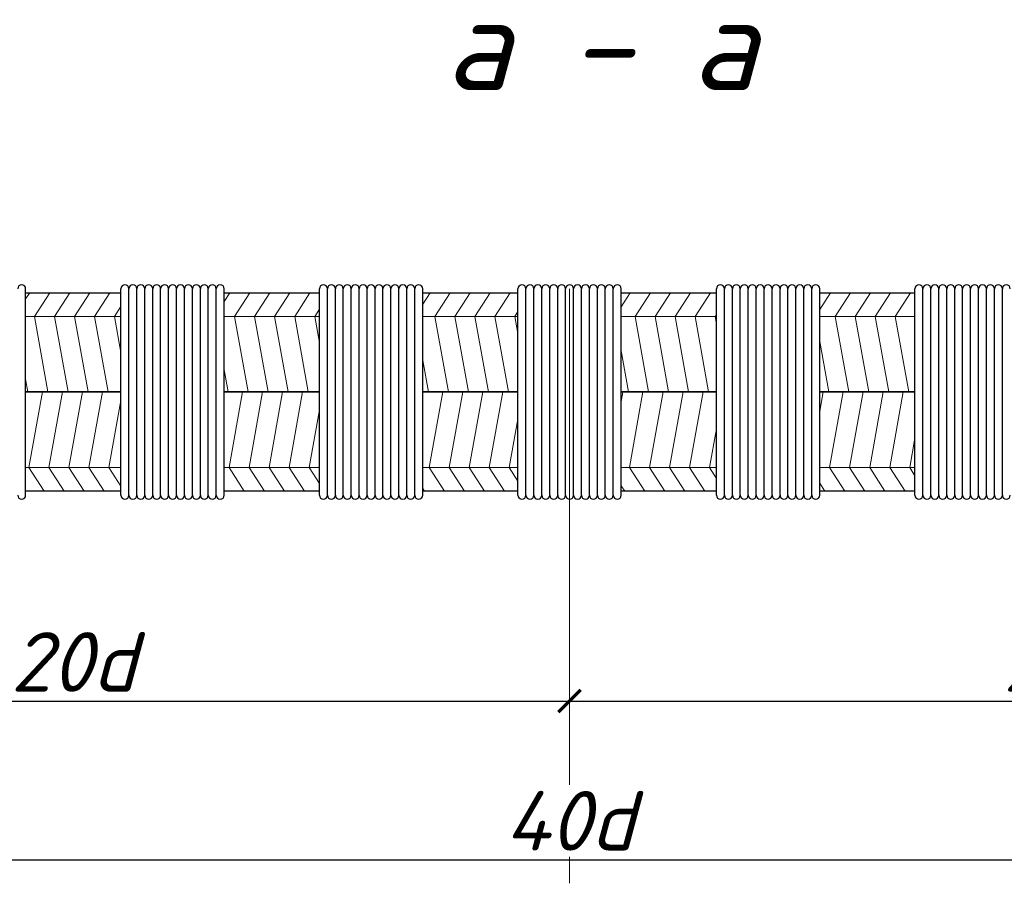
# Model space of a CAD drawing. Header units: millimetres. Extents: x -33345 to 4712671, y -3392 to 121473.
# Tile 546 of 656: x 2782691 to 2785558, y 54855 to 57369. Entities that reach past the tile are written whole.
import ezdxf

# ---------------------------------------------------------------- set-up
doc = ezdxf.new("R2010")
doc.units = ezdxf.units.MM
doc.linetypes.add('ACAD_ISO04W100', pattern=[30, 24, -3, 0, -3])
doc.layers.add('размеры КЖ', color=7, linetype='Continuous')
doc.layers.add('Размеры1', color=252, linetype='Continuous', lineweight=15)
doc.styles.add('GOST 2.304', font='isocpeui.ttf')
doc.styles.add('ISOCPEUR', font='isocpeui.ttf', dxfattribs={"height": 300})
doc.dimstyles.new('SPDS$0', dxfattribs={"dimscale": 100, "dimtxt": 2.5, "dimasz": 1.5, "dimexe": 2, "dimexo": 0.625, "dimtad": 1, "dimdec": 0, "dimtxsty": 'GOST 2.304', "dimblk": '*U113', "dimcen": 0, "dimdle": 2, "dimclre": 256, "dimaunit": 1, "dimazin": 0, "dimtfac": 1, "dimtdec": 0, "dimtmove": 1, "dimatfit": 3, "dimfxl": 0.18, "dimtfill": 1, "dimtolj": 1, "dimtzin": 0, "dimlwe": -1, "dimarcsym": 0})

# ---------------------------------------------------------------- blocks, each defined once
blk = doc.blocks.new('_ArchTick')
at = {"color": 0, "linetype": 'ByBlock', "const_width": 0.15}
blk.add_lwpolyline([(-0.5, -0.5), (0.5, 0.5)], dxfattribs=at)
blk = doc.blocks.new('*D311')
at = {"layer": 'Defpoints', "color": 0, "ltscale": 100, "transparency": 16777216}
for p in [(-49995572.3, 22682003.4), (-49990572.3, 22682003.4), (-49990572.3, 22680947)]:
    blk.add_point(p, dxfattribs=at)
at = {"layer": 'Размеры1', "ltscale": 100, "transparency": 16777216}
for p, q in [((-49995572.3, 22681956.5), (-49995572.3, 22680797)), ((-49990572.3, 22681956.5), (-49990572.3, 22680797))]:
    blk.add_line(p, q, dxfattribs=at)
at = {"layer": 'Размеры1', "color": 0, "lineweight": -2, "ltscale": 100, "transparency": 16777216}
blk.add_line((-49995722.3, 22680947), (-49990422.3, 22680947), dxfattribs=at)
at = {"layer": 'Размеры1', "color": 0, "lineweight": -2, "ltscale": 100, "transparency": 16777216, "xscale": 112.5, "yscale": 112.5, "zscale": 112.5, "rotation": 180}
blk.add_blockref('_ArchTick', (-49995572.3, 22680947), dxfattribs=at)
at = {"layer": 'Размеры1', "color": 0, "lineweight": -2, "ltscale": 100, "transparency": 16777216, "xscale": 112.5, "yscale": 112.5, "zscale": 112.5}
blk.add_blockref('_ArchTick', (-49990572.3, 22680947), dxfattribs=at)
at = {"layer": 'Размеры1', "color": 0, "lineweight": 0, "ltscale": 100, "transparency": 16777216, "insert": (-49993072.3, 22681143.9), "char_height": 300, "attachment_point": 5, "style": 'ISOCPEUR', "bg_fill": 3, "box_fill_scale": 1.1, "bg_fill_color": 256, "bg_fill_true_color": 13158600, "bg_fill_transparency": 0}
blk.add_mtext('\\A1;2{\\fISOCPEUR|b0|i1|c186|p34;0d}', dxfattribs=at)
blk = doc.blocks.new('*U113')
at = {"color": 0, "linetype": 'ByBlock', "const_width": 0.15}
blk.add_lwpolyline([(-0.5, -0.5), (0.5, 0.5)], dxfattribs=at)
blk = doc.blocks.new('*D312')
at = {"layer": 'Defpoints', "color": 0, "ltscale": 100, "transparency": 16777216}
for p in [(-49985572.3, 22681703.4), (-49995572.3, 22681203.4), (-49985572.3, 22680147)]:
    blk.add_point(p, dxfattribs=at)
at = {"layer": 'Размеры1', "ltscale": 100, "transparency": 16777216}
for p, q in [((-49985572.3, 22681656.5), (-49985572.3, 22679997)), ((-49995572.3, 22681156.5), (-49995572.3, 22679997))]:
    blk.add_line(p, q, dxfattribs=at)
at = {"layer": 'Размеры1', "color": 0, "lineweight": -2, "ltscale": 100, "transparency": 16777216}
blk.add_line((-49995722.3, 22680147), (-49985422.3, 22680147), dxfattribs=at)
at = {"layer": 'Размеры1', "color": 0, "lineweight": -2, "ltscale": 100, "transparency": 16777216, "xscale": 112.5, "yscale": 112.5, "zscale": 112.5, "rotation": 180}
blk.add_blockref('_ArchTick', (-49995572.3, 22680147), dxfattribs=at)
at = {"layer": 'Размеры1', "color": 0, "lineweight": -2, "ltscale": 100, "transparency": 16777216, "xscale": 112.5, "yscale": 112.5, "zscale": 112.5}
blk.add_blockref('_ArchTick', (-49985572.3, 22680147), dxfattribs=at)
at = {"layer": 'Размеры1', "color": 0, "lineweight": 0, "ltscale": 100, "transparency": 16777216, "insert": (-49990572.3, 22680343.9), "char_height": 300, "attachment_point": 5, "style": 'ISOCPEUR', "bg_fill": 3, "box_fill_scale": 1.1, "bg_fill_color": 256, "bg_fill_true_color": 13158600, "bg_fill_transparency": 0}
blk.add_mtext('\\A1;40d', dxfattribs=at)
blk = doc.blocks.new('*D313')
at = {"layer": 'Defpoints', "color": 0, "ltscale": 100, "transparency": 16777216}
for p in [(-49990572.3, 22682003.4), (-49985572.3, 22682003.4), (-49985572.3, 22680947)]:
    blk.add_point(p, dxfattribs=at)
at = {"layer": 'Размеры1', "ltscale": 100, "transparency": 16777216}
for p, q in [((-49990572.3, 22681956.5), (-49990572.3, 22680797)), ((-49985572.3, 22681956.5), (-49985572.3, 22680797))]:
    blk.add_line(p, q, dxfattribs=at)
at = {"layer": 'Размеры1', "color": 0, "lineweight": -2, "ltscale": 100, "transparency": 16777216}
blk.add_line((-49990722.3, 22680947), (-49985422.3, 22680947), dxfattribs=at)
at = {"layer": 'Размеры1', "color": 0, "lineweight": -2, "ltscale": 100, "transparency": 16777216, "xscale": 112.5, "yscale": 112.5, "zscale": 112.5, "rotation": 180}
blk.add_blockref('_ArchTick', (-49990572.3, 22680947), dxfattribs=at)
at = {"layer": 'Размеры1', "color": 0, "lineweight": -2, "ltscale": 100, "transparency": 16777216, "xscale": 112.5, "yscale": 112.5, "zscale": 112.5}
blk.add_blockref('_ArchTick', (-49985572.3, 22680947), dxfattribs=at)
at = {"layer": 'Размеры1', "color": 0, "lineweight": 0, "ltscale": 100, "transparency": 16777216, "insert": (-49988072.3, 22681143.9), "char_height": 300, "attachment_point": 5, "style": 'ISOCPEUR', "bg_fill": 3, "box_fill_scale": 1.1, "bg_fill_color": 256, "bg_fill_true_color": 13158600, "bg_fill_transparency": 0}
blk.add_mtext('\\A1;2{\\fISOCPEUR|b0|i1|c186|p34;0d}', dxfattribs=at)
blk = doc.blocks.new('jsd')
at = {"color": 250, "ltscale": 15}
for p, q in [((-49993312.3, 22683003.4), (-49993312.3, 22683023.4)), ((-49992312.3, 22683003.4), (-49992312.3, 22683023.4)), ((-49991312.3, 22683003.4), (-49991312.3, 22683023.4)), ((-49990312.3, 22683003.4), (-49990312.3, 22683023.4)), ((-49989312.3, 22683003.4), (-49989312.3, 22683023.4))]:
    blk.add_line(p, q, dxfattribs=at)
at = {"color": 250, "linetype": 'ACAD_ISO04W100', "lineweight": 9, "ltscale": 60}
blk.add_line((-49990572.3, 22680028.9), (-49990572.3, 22683023.4), dxfattribs=at)
at = {"color": 250, "ltscale": 15}
for centre in [(-49993332.3, 22683023.4), (-49992812.3, 22683023.4), (-49992772.3, 22683023.4), (-49992732.3, 22683023.4), (-49992692.3, 22683023.4), (-49992652.3, 22683023.4), (-49992612.3, 22683023.4), (-49992572.3, 22683023.4), (-49992532.3, 22683023.4), (-49992492.3, 22683023.4), (-49992452.3, 22683023.4), (-49992412.3, 22683023.4), (-49992372.3, 22683023.4), (-49992332.3, 22683023.4), (-49991812.3, 22683023.4), (-49991772.3, 22683023.4), (-49991732.3, 22683023.4), (-49991692.3, 22683023.4), (-49991652.3, 22683023.4), (-49991612.3, 22683023.4), (-49991572.3, 22683023.4), (-49991532.3, 22683023.4), (-49991492.3, 22683023.4), (-49991452.3, 22683023.4), (-49991412.3, 22683023.4), (-49991372.3, 22683023.4), (-49991332.3, 22683023.4), (-49990812.3, 22683023.4), (-49990772.3, 22683023.4), (-49990732.3, 22683023.4), (-49990692.3, 22683023.4), (-49990652.3, 22683023.4), (-49990612.3, 22683023.4), (-49990572.3, 22683023.4), (-49990532.3, 22683023.4), (-49990492.3, 22683023.4), (-49990452.3, 22683023.4), (-49990412.3, 22683023.4), (-49990372.3, 22683023.4), (-49990332.3, 22683023.4), (-49989812.3, 22683023.4), (-49989772.3, 22683023.4), (-49989732.3, 22683023.4), (-49989692.3, 22683023.4), (-49989652.3, 22683023.4), (-49989612.3, 22683023.4), (-49989572.3, 22683023.4), (-49989532.3, 22683023.4), (-49989492.3, 22683023.4), (-49989452.3, 22683023.4), (-49989412.3, 22683023.4), (-49989372.3, 22683023.4), (-49989332.3, 22683023.4), (-49988812.3, 22683023.4), (-49988772.3, 22683023.4), (-49988732.3, 22683023.4), (-49988692.3, 22683023.4), (-49988652.3, 22683023.4), (-49988612.3, 22683023.4), (-49988572.3, 22683023.4), (-49988532.3, 22683023.4), (-49988492.3, 22683023.4), (-49988452.3, 22683023.4), (-49988412.3, 22683023.4), (-49988372.3, 22683023.4)]:
    blk.add_arc(centre, 20, 0, 180, dxfattribs=at)
at = {"layer": 'размеры КЖ', "color": 250, "lineweight": 30}
for p, q in [((-49993312.3, 22683003.4), (-49992832.3, 22683003.4)), ((-49992312.3, 22683003.4), (-49991832.3, 22683003.4)), ((-49991312.3, 22683003.4), (-49990832.3, 22683003.4)), ((-49990312.3, 22683003.4), (-49989832.3, 22683003.4)), ((-49989312.3, 22683003.4), (-49988832.3, 22683003.4)), ((-49993312.3, 22682503.4), (-49992832.3, 22682503.4)), ((-49992832.3, 22682503.4), (-49993312.3, 22682503.4)), ((-49992312.3, 22682503.4), (-49991832.3, 22682503.4)), ((-49991832.3, 22682503.4), (-49992312.3, 22682503.4)), ((-49991312.3, 22682503.4), (-49990832.3, 22682503.4)), ((-49990832.3, 22682503.4), (-49991312.3, 22682503.4)), ((-49990312.3, 22682503.4), (-49989832.3, 22682503.4)), ((-49989832.3, 22682503.4), (-49990312.3, 22682503.4)), ((-49989312.3, 22682503.4), (-49988832.3, 22682503.4)), ((-49988832.3, 22682503.4), (-49989312.3, 22682503.4)), ((-49992832.3, 22682003.4), (-49993312.3, 22682003.4)), ((-49991832.3, 22682003.4), (-49992312.3, 22682003.4)), ((-49990832.3, 22682003.4), (-49991312.3, 22682003.4)), ((-49989832.3, 22682003.4), (-49990312.3, 22682003.4)), ((-49988832.3, 22682003.4), (-49989312.3, 22682003.4))]:
    blk.add_line(p, q, dxfattribs=at)
at = {"layer": 'размеры КЖ', "color": 250, "lineweight": 15}
for p, q in [((-49993312.3, 22682972), (-49993291.9, 22683003.4)), ((-49993268.2, 22682884.3), (-49993191.1, 22683003.4)), ((-49993167.4, 22682884.3), (-49993090.2, 22683003.4)), ((-49993066.5, 22682884.3), (-49992989.4, 22683003.4)), ((-49992965.7, 22682884.3), (-49992888.5, 22683003.4)), ((-49992312.3, 22682958.8), (-49992283.4, 22683003.4)), ((-49992259.7, 22682884.3), (-49992182.6, 22683003.4)), ((-49992158.8, 22682884.3), (-49992081.7, 22683003.4)), ((-49992058, 22682884.3), (-49991980.9, 22683003.4)), ((-49991957.1, 22682884.3), (-49991880, 22683003.4)), ((-49991312.3, 22682945.6), (-49991274.9, 22683003.4)), ((-49991251.2, 22682884.3), (-49991174, 22683003.4)), ((-49991150.3, 22682884.3), (-49991073.2, 22683003.4)), ((-49991049.5, 22682884.3), (-49990972.3, 22683003.4)), ((-49990948.6, 22682884.3), (-49990871.5, 22683003.4)), ((-49990312.3, 22682932.4), (-49990266.4, 22683003.4)), ((-49990242.6, 22682884.3), (-49990165.5, 22683003.4)), ((-49990141.8, 22682884.3), (-49990064.7, 22683003.4)), ((-49990040.9, 22682884.3), (-49989963.8, 22683003.4)), ((-49989940.1, 22682884.3), (-49989862.9, 22683003.4)), ((-49989312.3, 22682919.3), (-49989257.8, 22683003.4)), ((-49989234.1, 22682884.3), (-49989157, 22683003.4)), ((-49989133.2, 22682884.3), (-49989056.1, 22683003.4)), ((-49989032.4, 22682884.3), (-49988955.3, 22683003.4)), ((-49988931.5, 22682884.3), (-49988854.4, 22683003.4)), ((-49992864.8, 22682884.3), (-49992832.3, 22682934.5)), ((-49992832.3, 22682884.3), (-49993312.3, 22682884.3)), ((-49993268.2, 22682884.3), (-49993199.9, 22682503.4)), ((-49993167.4, 22682884.3), (-49993099, 22682503.4)), ((-49993066.5, 22682884.3), (-49992998.2, 22682503.4)), ((-49992965.7, 22682884.3), (-49992897.3, 22682503.4)), ((-49992864.8, 22682884.3), (-49992832.3, 22682703)), ((-49991832.3, 22682884.3), (-49992312.3, 22682884.3)), ((-49992259.7, 22682884.3), (-49992191.3, 22682503.4)), ((-49992158.8, 22682884.3), (-49992090.5, 22682503.4)), ((-49992058, 22682884.3), (-49991989.6, 22682503.4)), ((-49991957.1, 22682884.3), (-49991888.8, 22682503.4)), ((-49991856.3, 22682884.3), (-49991832.3, 22682921.3)), ((-49991856.3, 22682884.3), (-49991832.3, 22682750.5)), ((-49990832.3, 22682884.3), (-49991312.3, 22682884.3)), ((-49991251.2, 22682884.3), (-49991182.8, 22682503.4)), ((-49991150.3, 22682884.3), (-49991082, 22682503.4)), ((-49991049.5, 22682884.3), (-49990981.1, 22682503.4)), ((-49990948.6, 22682884.3), (-49990880.3, 22682503.4)), ((-49990847.7, 22682884.3), (-49990832.3, 22682908.1)), ((-49990847.7, 22682884.3), (-49990832.3, 22682798.1)), ((-49989832.3, 22682884.3), (-49990312.3, 22682884.3)), ((-49990242.6, 22682884.3), (-49990174.3, 22682503.4)), ((-49990141.8, 22682884.3), (-49990073.4, 22682503.4)), ((-49990040.9, 22682884.3), (-49989972.6, 22682503.4)), ((-49989940.1, 22682884.3), (-49989871.7, 22682503.4)), ((-49989839.2, 22682884.3), (-49989832.3, 22682895)), ((-49989839.2, 22682884.3), (-49989832.3, 22682845.6)), ((-49988832.3, 22682884.3), (-49989312.3, 22682884.3)), ((-49989234.1, 22682884.3), (-49989165.8, 22682503.4)), ((-49989133.2, 22682884.3), (-49989064.9, 22682503.4)), ((-49989032.4, 22682884.3), (-49988964, 22682503.4)), ((-49988931.5, 22682884.3), (-49988863.2, 22682503.4)), ((-49989312.3, 22682757.9), (-49989266.6, 22682503.4)), ((-49990312.3, 22682710.4), (-49990275.1, 22682503.4)), ((-49991312.3, 22682662.8), (-49991283.7, 22682503.4)), ((-49992312.3, 22682615.3), (-49992292.2, 22682503.4)), ((-49993312.3, 22682567.7), (-49993300.7, 22682503.4)), ((-49993296.4, 22682122.4), (-49993228.1, 22682503.4)), ((-49993195.6, 22682122.4), (-49993127.3, 22682503.4)), ((-49993094.7, 22682122.4), (-49993026.4, 22682503.4)), ((-49992993.9, 22682122.4), (-49992925.5, 22682503.4)), ((-49992287.9, 22682122.4), (-49992219.6, 22682503.4)), ((-49992187.1, 22682122.4), (-49992118.7, 22682503.4)), ((-49992086.2, 22682122.4), (-49992017.9, 22682503.4)), ((-49991985.4, 22682122.4), (-49991917, 22682503.4)), ((-49991312.3, 22682501.3), (-49991311.9, 22682503.4)), ((-49991279.4, 22682122.4), (-49991211, 22682503.4)), ((-49991178.5, 22682122.4), (-49991110.2, 22682503.4)), ((-49991077.7, 22682122.4), (-49991009.3, 22682503.4)), ((-49990976.8, 22682122.4), (-49990908.5, 22682503.4)), ((-49990312.3, 22682453.7), (-49990303.4, 22682503.4)), ((-49990270.9, 22682122.4), (-49990202.5, 22682503.4)), ((-49990170, 22682122.4), (-49990101.7, 22682503.4)), ((-49990069.2, 22682122.4), (-49990000.8, 22682503.4)), ((-49989968.3, 22682122.4), (-49989900, 22682503.4)), ((-49989312.3, 22682406.2), (-49989294.8, 22682503.4)), ((-49989262.3, 22682122.4), (-49989194, 22682503.4)), ((-49989161.5, 22682122.4), (-49989093.1, 22682503.4)), ((-49989060.6, 22682122.4), (-49988992.3, 22682503.4)), ((-49988959.8, 22682122.4), (-49988891.4, 22682503.4)), ((-49992893, 22682122.4), (-49992832.3, 22682461.1)), ((-49991884.5, 22682122.4), (-49991832.3, 22682413.5)), ((-49990876, 22682122.4), (-49990832.3, 22682366)), ((-49989867.4, 22682122.4), (-49989832.3, 22682318.5)), ((-49988858.9, 22682122.4), (-49988832.3, 22682270.9)), ((-49992832.3, 22682122.4), (-49993312.3, 22682122.4)), ((-49993296.4, 22682122.4), (-49993219.3, 22682003.4)), ((-49993195.6, 22682122.4), (-49993118.5, 22682003.4)), ((-49993094.7, 22682122.4), (-49993017.6, 22682003.4)), ((-49992993.9, 22682122.4), (-49992916.8, 22682003.4)), ((-49992893, 22682122.4), (-49992832.3, 22682028.6)), ((-49991832.3, 22682122.4), (-49992312.3, 22682122.4)), ((-49992287.9, 22682122.4), (-49992210.8, 22682003.4)), ((-49992187.1, 22682122.4), (-49992109.9, 22682003.4)), ((-49992086.2, 22682122.4), (-49992009.1, 22682003.4)), ((-49991985.4, 22682122.4), (-49991908.2, 22682003.4)), ((-49991884.5, 22682122.4), (-49991832.3, 22682041.8)), ((-49990832.3, 22682122.4), (-49991312.3, 22682122.4)), ((-49991279.4, 22682122.4), (-49991202.3, 22682003.4)), ((-49991178.5, 22682122.4), (-49991101.4, 22682003.4)), ((-49991077.7, 22682122.4), (-49991000.6, 22682003.4)), ((-49990976.8, 22682122.4), (-49990899.7, 22682003.4)), ((-49990876, 22682122.4), (-49990832.3, 22682055)), ((-49989832.3, 22682122.4), (-49990312.3, 22682122.4)), ((-49990270.9, 22682122.4), (-49990193.7, 22682003.4)), ((-49990170, 22682122.4), (-49990092.9, 22682003.4)), ((-49990069.2, 22682122.4), (-49989992, 22682003.4)), ((-49989968.3, 22682122.4), (-49989891.2, 22682003.4)), ((-49989867.4, 22682122.4), (-49989832.3, 22682068.1)), ((-49988832.3, 22682122.4), (-49989312.3, 22682122.4)), ((-49989262.3, 22682122.4), (-49989185.2, 22682003.4)), ((-49989161.5, 22682122.4), (-49989084.4, 22682003.4)), ((-49989060.6, 22682122.4), (-49988983.5, 22682003.4)), ((-49988959.8, 22682122.4), (-49988882.6, 22682003.4)), ((-49988858.9, 22682122.4), (-49988832.3, 22682081.3)), ((-49990312.3, 22682030.7), (-49990294.6, 22682003.4)), ((-49989312.3, 22682043.8), (-49989286.1, 22682003.4)), ((-49992312.3, 22682004.3), (-49992311.7, 22682003.4)), ((-49991312.3, 22682017.5), (-49991303.1, 22682003.4))]:
    blk.add_line(p, q, dxfattribs=at)
at = {"color": 250, "linetype": 'Continuous', "lineweight": 0, "ltscale": 100, "style": 'ISOCPEUR'}
blk.add_text('а - а', height=466.67, dxfattribs=at).set_placement((-49991201.5, 22684023.9))
at = {"layer": 'Размеры1', "color": 250, "lineweight": 0, "ltscale": 100}
dim = blk.add_linear_dim(base=(-49990572.3, 22680947), p1=(-49995572.3, 22682003.4), p2=(-49990572.3, 22682003.4), text='2{\\fISOCPEUR|b0|i1|c186|p34;0d}', dimstyle='SPDS$0', override={"dimscale": 75, "dimlfac": 1, "dimtxsty": 'ISOCPEUR', "dimblk1": 'ArchTick', "dimblk2": 'ArchTick', "dimsah": 1, "dimtolj": 1}, dxfattribs=at)
dim.commit()
dim.dimension.update_dxf_attribs({"geometry": '*D311', "text_midpoint": (-49993072.3, 22681143.9)})
at = {"color": 250, "ltscale": 15}
for p, q in [((-49993312.3, 22681983.4), (-49993312.3, 22683023.4)), ((-49992832.3, 22681983.4), (-49992832.3, 22683023.4)), ((-49992792.3, 22681983.4), (-49992792.3, 22683023.4)), ((-49992792.3, 22681983.4), (-49992792.3, 22683023.4)), ((-49992752.3, 22681983.4), (-49992752.3, 22683023.4)), ((-49992752.3, 22681983.4), (-49992752.3, 22683023.4)), ((-49992712.3, 22681983.4), (-49992712.3, 22683023.4)), ((-49992712.3, 22681983.4), (-49992712.3, 22683023.4)), ((-49992672.3, 22681983.4), (-49992672.3, 22683023.4)), ((-49992672.3, 22681983.4), (-49992672.3, 22683023.4)), ((-49992632.3, 22681983.4), (-49992632.3, 22683023.4)), ((-49992632.3, 22681983.4), (-49992632.3, 22683023.4)), ((-49992592.3, 22681983.4), (-49992592.3, 22683023.4)), ((-49992592.3, 22681983.4), (-49992592.3, 22683023.4)), ((-49992552.3, 22681983.4), (-49992552.3, 22683023.4)), ((-49992552.3, 22681983.4), (-49992552.3, 22683023.4)), ((-49992512.3, 22681983.4), (-49992512.3, 22683023.4)), ((-49992512.3, 22681983.4), (-49992512.3, 22683023.4)), ((-49992472.3, 22681983.4), (-49992472.3, 22683023.4)), ((-49992472.3, 22681983.4), (-49992472.3, 22683023.4)), ((-49992432.3, 22681983.4), (-49992432.3, 22683023.4)), ((-49992432.3, 22681983.4), (-49992432.3, 22683023.4)), ((-49992392.3, 22681983.4), (-49992392.3, 22683023.4)), ((-49992392.3, 22681983.4), (-49992392.3, 22683023.4)), ((-49992352.3, 22681983.4), (-49992352.3, 22683023.4)), ((-49992352.3, 22681983.4), (-49992352.3, 22683023.4)), ((-49992312.3, 22681983.4), (-49992312.3, 22683023.4)), ((-49991832.3, 22681983.4), (-49991832.3, 22683023.4)), ((-49991792.3, 22681983.4), (-49991792.3, 22683023.4)), ((-49991792.3, 22681983.4), (-49991792.3, 22683023.4)), ((-49991752.3, 22681983.4), (-49991752.3, 22683023.4)), ((-49991752.3, 22681983.4), (-49991752.3, 22683023.4)), ((-49991712.3, 22681983.4), (-49991712.3, 22683023.4)), ((-49991712.3, 22681983.4), (-49991712.3, 22683023.4)), ((-49991672.3, 22681983.4), (-49991672.3, 22683023.4)), ((-49991672.3, 22681983.4), (-49991672.3, 22683023.4)), ((-49991632.3, 22681983.4), (-49991632.3, 22683023.4)), ((-49991632.3, 22681983.4), (-49991632.3, 22683023.4)), ((-49991592.3, 22681983.4), (-49991592.3, 22683023.4)), ((-49991592.3, 22681983.4), (-49991592.3, 22683023.4)), ((-49991552.3, 22681983.4), (-49991552.3, 22683023.4)), ((-49991552.3, 22681983.4), (-49991552.3, 22683023.4)), ((-49991512.3, 22681983.4), (-49991512.3, 22683023.4)), ((-49991512.3, 22681983.4), (-49991512.3, 22683023.4)), ((-49991472.3, 22681983.4), (-49991472.3, 22683023.4)), ((-49991472.3, 22681983.4), (-49991472.3, 22683023.4)), ((-49991432.3, 22681983.4), (-49991432.3, 22683023.4)), ((-49991432.3, 22681983.4), (-49991432.3, 22683023.4)), ((-49991392.3, 22681983.4), (-49991392.3, 22683023.4)), ((-49991392.3, 22681983.4), (-49991392.3, 22683023.4)), ((-49991352.3, 22681983.4), (-49991352.3, 22683023.4)), ((-49991352.3, 22681983.4), (-49991352.3, 22683023.4)), ((-49991312.3, 22681983.4), (-49991312.3, 22683023.4)), ((-49990832.3, 22681983.4), (-49990832.3, 22683023.4)), ((-49990792.3, 22681983.4), (-49990792.3, 22683023.4)), ((-49990792.3, 22681983.4), (-49990792.3, 22683023.4)), ((-49990752.3, 22681983.4), (-49990752.3, 22683023.4)), ((-49990752.3, 22681983.4), (-49990752.3, 22683023.4))]:
    blk.add_line(p, q, dxfattribs=at)
for centre in [(-49993332.3, 22681983.4), (-49992812.3, 22681983.4), (-49992772.3, 22681983.4), (-49992732.3, 22681983.4), (-49992692.3, 22681983.4), (-49992652.3, 22681983.4), (-49992612.3, 22681983.4), (-49992572.3, 22681983.4), (-49992532.3, 22681983.4), (-49992492.3, 22681983.4), (-49992452.3, 22681983.4), (-49992412.3, 22681983.4), (-49992372.3, 22681983.4), (-49992332.3, 22681983.4), (-49991812.3, 22681983.4), (-49991772.3, 22681983.4), (-49991732.3, 22681983.4), (-49991692.3, 22681983.4), (-49991652.3, 22681983.4), (-49991612.3, 22681983.4), (-49991572.3, 22681983.4), (-49991532.3, 22681983.4), (-49991492.3, 22681983.4), (-49991452.3, 22681983.4), (-49991412.3, 22681983.4), (-49991372.3, 22681983.4), (-49991332.3, 22681983.4), (-49990812.3, 22681983.4), (-49990772.3, 22681983.4)]:
    blk.add_arc(centre, 20, 180, 0, dxfattribs=at)
at = {"layer": 'Размеры1', "color": 250, "lineweight": 0, "ltscale": 100}
dim = blk.add_linear_dim(base=(-49985572.3, 22680147), p1=(-49995572.3, 22681203.4), p2=(-49985572.3, 22681703.4), text='40d', dimstyle='SPDS$0', override={"dimscale": 75, "dimlfac": 1, "dimtxsty": 'ISOCPEUR', "dimblk1": 'ArchTick', "dimblk2": 'ArchTick', "dimsah": 1, "dimtolj": 1}, dxfattribs=at)
dim.commit()
dim.dimension.update_dxf_attribs({"geometry": '*D312', "text_midpoint": (-49990572.3, 22680343.9)})
dim = blk.add_linear_dim(base=(-49985572.3, 22680947), p1=(-49990572.3, 22682003.4), p2=(-49985572.3, 22682003.4), text='2{\\fISOCPEUR|b0|i1|c186|p34;0d}', dimstyle='SPDS$0', override={"dimscale": 75, "dimlfac": 1, "dimtxsty": 'ISOCPEUR', "dimblk1": 'ArchTick', "dimblk2": 'ArchTick', "dimsah": 1, "dimtolj": 1}, dxfattribs=at)
dim.commit()
dim.dimension.update_dxf_attribs({"geometry": '*D313', "text_midpoint": (-49988072.3, 22681143.9)})
at = {"color": 250, "ltscale": 15}
for p, q in [((-49990712.3, 22681983.4), (-49990712.3, 22683023.4)), ((-49990712.3, 22681983.4), (-49990712.3, 22683023.4)), ((-49990672.3, 22681983.4), (-49990672.3, 22683023.4)), ((-49990672.3, 22681983.4), (-49990672.3, 22683023.4)), ((-49990632.3, 22681983.4), (-49990632.3, 22683023.4)), ((-49990632.3, 22681983.4), (-49990632.3, 22683023.4)), ((-49990592.3, 22681983.4), (-49990592.3, 22683023.4)), ((-49990592.3, 22681983.4), (-49990592.3, 22683023.4)), ((-49990552.3, 22681983.4), (-49990552.3, 22683023.4)), ((-49990552.3, 22681983.4), (-49990552.3, 22683023.4)), ((-49990512.3, 22681983.4), (-49990512.3, 22683023.4)), ((-49990512.3, 22681983.4), (-49990512.3, 22683023.4)), ((-49990472.3, 22681983.4), (-49990472.3, 22683023.4)), ((-49990472.3, 22681983.4), (-49990472.3, 22683023.4)), ((-49990432.3, 22681983.4), (-49990432.3, 22683023.4)), ((-49990432.3, 22681983.4), (-49990432.3, 22683023.4)), ((-49990392.3, 22681983.4), (-49990392.3, 22683023.4)), ((-49990392.3, 22681983.4), (-49990392.3, 22683023.4)), ((-49990352.3, 22681983.4), (-49990352.3, 22683023.4)), ((-49990352.3, 22681983.4), (-49990352.3, 22683023.4)), ((-49990312.3, 22681983.4), (-49990312.3, 22683023.4)), ((-49989832.3, 22681983.4), (-49989832.3, 22683023.4)), ((-49989792.3, 22681983.4), (-49989792.3, 22683023.4)), ((-49989792.3, 22681983.4), (-49989792.3, 22683023.4)), ((-49989752.3, 22681983.4), (-49989752.3, 22683023.4)), ((-49989752.3, 22681983.4), (-49989752.3, 22683023.4)), ((-49989712.3, 22681983.4), (-49989712.3, 22683023.4)), ((-49989712.3, 22681983.4), (-49989712.3, 22683023.4)), ((-49989672.3, 22681983.4), (-49989672.3, 22683023.4)), ((-49989672.3, 22681983.4), (-49989672.3, 22683023.4)), ((-49989632.3, 22681983.4), (-49989632.3, 22683023.4)), ((-49989632.3, 22681983.4), (-49989632.3, 22683023.4)), ((-49989592.3, 22681983.4), (-49989592.3, 22683023.4)), ((-49989592.3, 22681983.4), (-49989592.3, 22683023.4)), ((-49989552.3, 22681983.4), (-49989552.3, 22683023.4)), ((-49989552.3, 22681983.4), (-49989552.3, 22683023.4)), ((-49989512.3, 22681983.4), (-49989512.3, 22683023.4)), ((-49989512.3, 22681983.4), (-49989512.3, 22683023.4)), ((-49989472.3, 22681983.4), (-49989472.3, 22683023.4)), ((-49989472.3, 22681983.4), (-49989472.3, 22683023.4)), ((-49989432.3, 22681983.4), (-49989432.3, 22683023.4)), ((-49989432.3, 22681983.4), (-49989432.3, 22683023.4)), ((-49989392.3, 22681983.4), (-49989392.3, 22683023.4)), ((-49989392.3, 22681983.4), (-49989392.3, 22683023.4)), ((-49989352.3, 22681983.4), (-49989352.3, 22683023.4)), ((-49989352.3, 22681983.4), (-49989352.3, 22683023.4)), ((-49989312.3, 22681983.4), (-49989312.3, 22683023.4)), ((-49988832.3, 22681983.4), (-49988832.3, 22683023.4)), ((-49988792.3, 22681983.4), (-49988792.3, 22683023.4)), ((-49988792.3, 22681983.4), (-49988792.3, 22683023.4)), ((-49988752.3, 22681983.4), (-49988752.3, 22683023.4)), ((-49988752.3, 22681983.4), (-49988752.3, 22683023.4)), ((-49988712.3, 22681983.4), (-49988712.3, 22683023.4)), ((-49988712.3, 22681983.4), (-49988712.3, 22683023.4)), ((-49988672.3, 22681983.4), (-49988672.3, 22683023.4)), ((-49988672.3, 22681983.4), (-49988672.3, 22683023.4)), ((-49988632.3, 22681983.4), (-49988632.3, 22683023.4)), ((-49988632.3, 22681983.4), (-49988632.3, 22683023.4)), ((-49988592.3, 22681983.4), (-49988592.3, 22683023.4)), ((-49988592.3, 22681983.4), (-49988592.3, 22683023.4)), ((-49988552.3, 22681983.4), (-49988552.3, 22683023.4)), ((-49988552.3, 22681983.4), (-49988552.3, 22683023.4)), ((-49988512.3, 22681983.4), (-49988512.3, 22683023.4)), ((-49988512.3, 22681983.4), (-49988512.3, 22683023.4)), ((-49988472.3, 22681983.4), (-49988472.3, 22683023.4)), ((-49988472.3, 22681983.4), (-49988472.3, 22683023.4)), ((-49988432.3, 22681983.4), (-49988432.3, 22683023.4)), ((-49988432.3, 22681983.4), (-49988432.3, 22683023.4)), ((-49988392.3, 22681983.4), (-49988392.3, 22683023.4)), ((-49988392.3, 22681983.4), (-49988392.3, 22683023.4))]:
    blk.add_line(p, q, dxfattribs=at)
for centre in [(-49990732.3, 22681983.4), (-49990692.3, 22681983.4), (-49990652.3, 22681983.4), (-49990612.3, 22681983.4), (-49990572.3, 22681983.4), (-49990532.3, 22681983.4), (-49990492.3, 22681983.4), (-49990452.3, 22681983.4), (-49990412.3, 22681983.4), (-49990372.3, 22681983.4), (-49990332.3, 22681983.4), (-49989812.3, 22681983.4), (-49989772.3, 22681983.4), (-49989732.3, 22681983.4), (-49989692.3, 22681983.4), (-49989652.3, 22681983.4), (-49989612.3, 22681983.4), (-49989572.3, 22681983.4), (-49989532.3, 22681983.4), (-49989492.3, 22681983.4), (-49989452.3, 22681983.4), (-49989412.3, 22681983.4), (-49989372.3, 22681983.4), (-49989332.3, 22681983.4), (-49988812.3, 22681983.4), (-49988772.3, 22681983.4), (-49988732.3, 22681983.4), (-49988692.3, 22681983.4), (-49988652.3, 22681983.4), (-49988612.3, 22681983.4), (-49988572.3, 22681983.4), (-49988532.3, 22681983.4), (-49988492.3, 22681983.4), (-49988452.3, 22681983.4), (-49988412.3, 22681983.4), (-49988372.3, 22681983.4)]:
    blk.add_arc(centre, 20, 180, 0, dxfattribs=at)

msp = doc.modelspace()

# ---------------------------------------------------------------- block references
at = {"color": 7, "true_color": 0xffffff, "xscale": 0.5780932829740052, "yscale": 0.5780932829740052, "zscale": 0.5780932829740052}
msp.add_blockref('jsd', (31683506.468, -13056317.454), dxfattribs=at)

doc.saveas('drawing.dxf')
